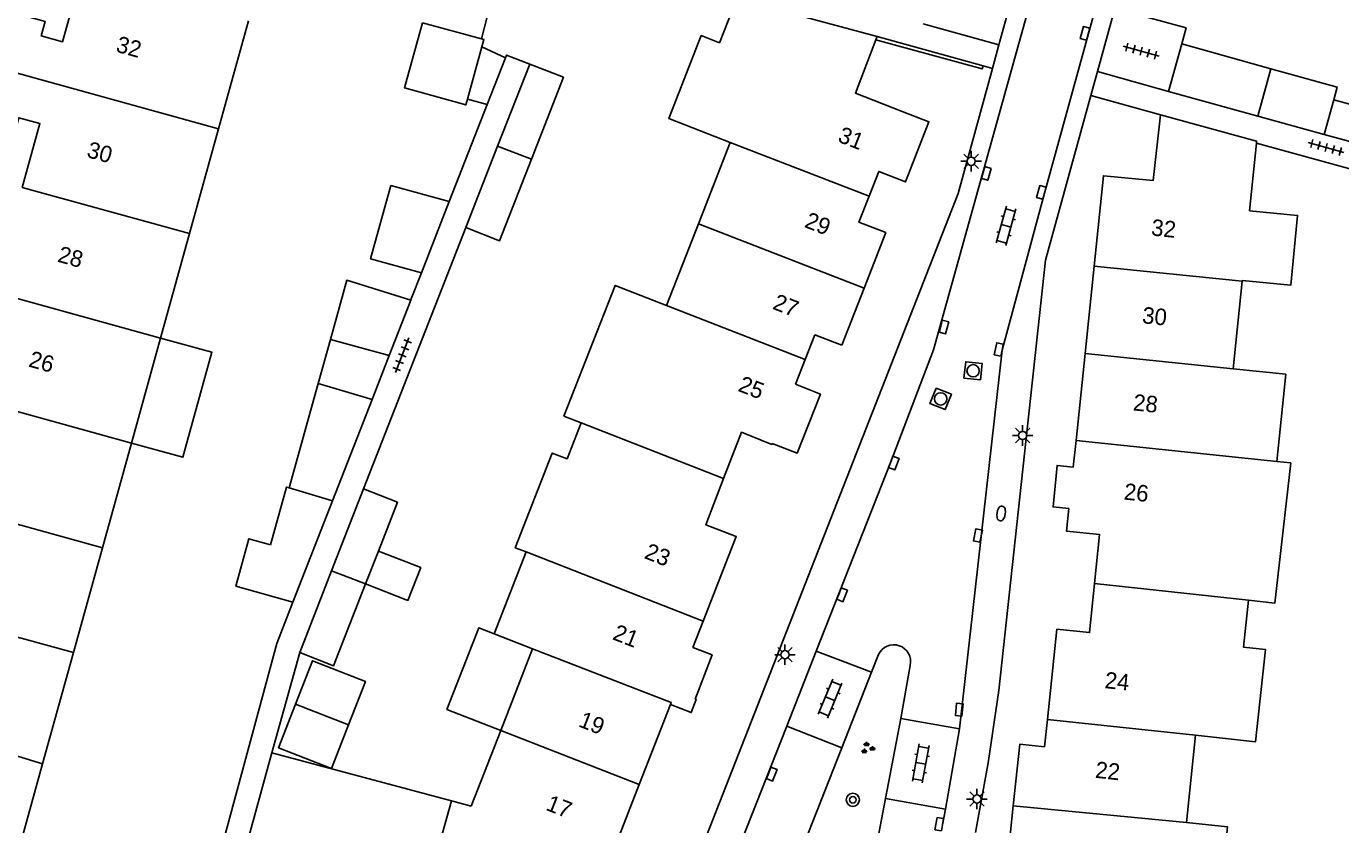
# Model space of a CAD drawing. Extents: x 136000 to 141014, y 402000 to 403500.
# Drawn here: x 139007.2 to 139086.9, y 402370.2 to 402418.7 of the extents above; entities that cross this region are included whole.
import ezdxf

# ---------------------------------------------------------------- set-up
doc = ezdxf.new("R2010")
doc.units = 0
for name, color, linetype in [('gg-afsc-erfafscheiding', 7, 'Continuous'), ('gg-afsc-muur', 7, 'Continuous'), ('gg-anno-huisnummerreeks BGT', 7, 'Continuous'), ('gg-bbg-bijgebouw', 7, 'Continuous'), ('gg-bbg-gedigitaliseerde bebouwing', 7, 'Continuous'), ('gg-bbg-gedigitaliseerde bijgebouw', 7, 'Continuous'), ('gg-bbg-hoofdgebouw', 7, 'Continuous'), ('gg-bbg-luifel en loopbrug', 7, 'Continuous'), ('gg-bbg-tussenscheiding', 7, 'Continuous'), ('gg-knt-verharding', 7, 'Continuous'), ('gg-knt-verharding nz', 7, 'Continuous'), ('gt-symb-boom', 7, 'Continuous'), ('gt-symb-brandkraan', 7, 'Continuous'), ('gt-symb-groenvak', 7, 'Continuous'), ('gt-symb-klinker verharding', 7, 'Continuous'), ('gt-symb-kolk', 7, 'Continuous'), ('gt-symb-lichtmast', 7, 'Continuous'), ('gt-symb-rioolschacht', 7, 'Continuous'), ('gt-symb-tegel verharding', 7, 'Continuous')]:
    doc.layers.add(name, color=color, linetype=linetype)

# ---------------------------------------------------------------- blocks, each defined once
blk = doc.blocks.new('gt0-KOLK')
at = {"layer": 'gt-symb-kolk'}
blk.add_lwpolyline([(0, 0), (0.375, 0), (0.375, 0.4), (-0.375, 0.4), (-0.375, 0), (0, 0)], dxfattribs=at)
blk = doc.blocks.new('gt0-TEG1')
at = {"layer": 'gt-symb-tegel verharding'}
for p, q in [((-1.125, 0), (1.125, 0)), ((-0.9, -0.25), (-0.9, 0.25)), ((-0.45, -0.25), (-0.45, 0.25)), ((0, -0.25), (0, 0.25)), ((0.45, -0.25), (0.45, 0.25)), ((0.9, -0.25), (0.9, 0.25))]:
    blk.add_line(p, q, dxfattribs=at)
blk = doc.blocks.new('gt0-KL1')
at = {"layer": 'gt-symb-klinker verharding'}
for p, q in [((-1.15, 0.3), (1.15, 0.3)), ((-1, -0.3), (-1, 0.3)), ((-0.5, 0.3), (-0.5, 0.45)), ((0, -0.3), (0, 0.3)), ((0.5, 0.3), (0.5, 0.45)), ((1, -0.3), (1, 0.3)), ((-1.15, -0.3), (1.15, -0.3)), ((-0.5, -0.45), (-0.5, -0.3)), ((0.5, -0.45), (0.5, -0.3))]:
    blk.add_line(p, q, dxfattribs=at)
blk = doc.blocks.new('gt0-LMAST')
at = {"layer": 'gt-symb-lichtmast'}
for p, q in [((-0.182, 0.173), (-0.447, 0.438)), ((-0.005, 0.246), (-0.005, 0.621)), ((0.172, 0.173), (0.437, 0.438)), ((-0.255, -0.004), (-0.63, -0.004)), ((-0.182, -0.181), (-0.447, -0.446)), ((-0.005, -0.254), (-0.005, -0.629)), ((0.437, -0.446), (0.172, -0.181)), ((0.245, -0.004), (0.62, -0.004))]:
    blk.add_line(p, q, dxfattribs=at)
blk.add_circle((-0.005, -0.004), 0.25, dxfattribs=at)
blk = doc.blocks.new('gt0-BOOM')
at = {"layer": 'gt-symb-boom'}
for radius in [0.4, 0.2]:
    blk.add_circle((0, 0), radius, dxfattribs=at)
blk = doc.blocks.new('gt0-GRVAK')
at = {"layer": 'gt-symb-groenvak'}
for p, q in [((-0.11, 0.189), (-0.228, 0.24)), ((-0.182, 0.153), (0.088, 0.153)), ((-0.091, 0.211), (-0.156, 0.322)), ((-0.047, 0.214), (-0.047, 0.393)), ((-0.004, 0.211), (0.061, 0.322)), ((0.015, 0.189), (0.133, 0.24)), ((0.262, -0.052), (0.197, 0.059)), ((0.305, -0.049), (0.305, 0.13)), ((0.349, -0.052), (0.414, 0.059)), ((-0.245, -0.228), (-0.363, -0.177)), ((-0.318, -0.264), (-0.047, -0.264)), ((-0.226, -0.206), (-0.291, -0.095)), ((-0.183, -0.203), (-0.183, -0.024)), ((-0.139, -0.206), (-0.074, -0.095)), ((-0.12, -0.228), (-0.002, -0.177)), ((0.243, -0.074), (0.125, -0.023)), ((0.17, -0.11), (0.441, -0.11)), ((0.368, -0.074), (0.486, -0.023))]:
    blk.add_line(p, q, dxfattribs=at)
blk = doc.blocks.new('gt0-BR')
at = {"layer": 'gt-symb-brandkraan'}
for centre, radius, start, end in [((-0.244, 0), 0.206, 107.56694, 252.43307), ((0.599, -2.664), 3, 106.89205, 107.56694), ((0, -0.691), 0.938, 73.10799, 106.89205), ((-0.599, -2.664), 3, 72.43309, 73.10799), ((0.244, 0), 0.206, 287.56695, 72.43309), ((0.599, 2.664), 3, 252.43307, 253.10797), ((0, 0.691), 0.938, 253.10797, 286.89206), ((-0.599, 2.664), 3, 286.89206, 287.56695)]:
    blk.add_arc(centre, radius, start, end, dxfattribs=at)
blk = doc.blocks.new('gt0-RS')
at = {"layer": 'gt-symb-rioolschacht'}
blk.add_lwpolyline([(-0.5, -0.5), (0.5, -0.5), (0.5, 0.5), (-0.5, 0.5)], close=True, dxfattribs=at)
blk.add_circle((0, 0), 0.375, dxfattribs=at)

msp = doc.modelspace()

# ---------------------------------------------------------------- linework, layer by layer
at = {"layer": 'gg-afsc-erfafscheiding'}
for p, q in [((139061.596, 402418.81), (139066.196, 402417.547)), ((139065.233, 402416.267), (139065.801, 402416.111)), ((139027.655, 402390.575), (139033.856, 402406.445)), ((139022.09, 402374.551), (139023.783, 402380.649))]:
    msp.add_line(p, q, dxfattribs=at)
msp.add_lwpolyline([(139073.226, 402419.745), (139077.549, 402418.568), (139077.283, 402417.59)], dxfattribs=at)
at = {"layer": 'gg-afsc-muur'}
for p, q in [((139065.233, 402416.267), (139058.801, 402418.037)), ((139076.485, 402414.7), (139072.169, 402415.909)), ((139035.147, 402413.906), (139032.848, 402408.017)), ((139081.809, 402411.575), (139094.281, 402408.139)), ((139031.163, 402403.7), (139030.549, 402402.128)), ((139030.549, 402402.128), (139030.515, 402402.041)), ((139022.09, 402374.551), (139020.5, 402368.733)), ((139032.979, 402371.645), (139022.09, 402374.551))]:
    msp.add_line(p, q, dxfattribs=at)
for points in [[(139058.729, 402417.849), (139065.18, 402416.074), (139065.233, 402416.267)], [(139037.731, 402416.371), (139036.324, 402416.92), (139036.254, 402416.74)], [(139023.372, 402383.705), (139022.386, 402381.194), (139017.432, 402362.866)]]:
    msp.add_lwpolyline(points, dxfattribs=at)
at = {"layer": 'gg-bbg-bijgebouw'}
for p, q in [((139034.799, 402417.894), (139035.363, 402420.025)), ((139034.799, 402417.894), (139031.235, 402418.881)), ((139076.485, 402414.7), (139077.283, 402417.59)), ((139077.283, 402417.59), (139082.688, 402416.087)), ((139035.785, 402411.387), (139037.731, 402416.371)), ((139081.894, 402413.21), (139076.485, 402414.7)), ((139086.504, 402414.208), (139091.615, 402412.803)), ((139085.914, 402412.103), (139081.894, 402413.21)), ((139091.043, 402410.691), (139085.914, 402412.103)), ((139033.856, 402406.445), (139035.785, 402411.387)), ((139025.718, 402385.61), (139027.655, 402390.575)), ((139028.555, 402386.806), (139027.776, 402384.81)), ((139023.783, 402380.649), (139025.718, 402385.61))]:
    msp.add_line(p, q, dxfattribs=at)
for points in [[(139037.731, 402416.371), (139039.779, 402415.571), (139037.833, 402410.589)], [(139082.688, 402416.087), (139086.699, 402414.972), (139086.504, 402414.208)], [(139037.833, 402410.589), (139035.903, 402405.646), (139033.856, 402406.445)], [(139027.655, 402390.575), (139029.712, 402389.772), (139028.555, 402386.806)], [(139027.776, 402384.81), (139025.839, 402379.847), (139023.783, 402380.649)]]:
    msp.add_lwpolyline(points, dxfattribs=at)
at = {"layer": 'gg-bbg-gedigitaliseerde bebouwing'}
for p, q in [((139018.854, 402412.448), (139020.667, 402419.002)), ((139017.094, 402406.087), (139018.854, 402412.448)), ((139015.337, 402399.736), (139017.094, 402406.087)), ((139080.95, 402403.183), (139080.398, 402397.87)), ((139013.575, 402393.365), (139015.337, 402399.736)), ((139040.843, 402394.583), (139039.809, 402394.986)), ((139011.815, 402387.004), (139013.575, 402393.365)), ((139083.041, 402392.247), (139083.905, 402392.157)), ((139010.056, 402380.643), (139011.815, 402387.004)), ((139035.58, 402381.785), (139037.517, 402386.75)), ((139037.909, 402380.876), (139035.58, 402381.785)), ((139035.976, 402375.92), (139037.909, 402380.876)), ((139008.189, 402373.896), (139010.056, 402380.643)), ((139034.183, 402371.324), (139035.976, 402375.92)), ((139077.568, 402370.327), (139078.114, 402375.622)), ((139006.489, 402367.75), (139008.189, 402373.896))]:
    msp.add_line(p, q, dxfattribs=at)
for points in [[(139080.398, 402397.87), (139083.59, 402397.539), (139083.041, 402392.247)], [(139040.843, 402394.583), (139039.994, 402392.408), (139039.101, 402392.757), (139036.858, 402387.007), (139037.517, 402386.75)], [(139083.905, 402392.157), (139082.935, 402383.651), (139081.322, 402383.835)], [(139078.114, 402375.622), (139081.765, 402375.234), (139082.361, 402380.832), (139081.018, 402380.975), (139081.322, 402383.835)]]:
    msp.add_lwpolyline(points, dxfattribs=at)
at = {"layer": 'gg-bbg-gedigitaliseerde bijgebouw'}
for p, q in [((139033.949, 402414.237), (139034.828, 402417.416)), ((139034.828, 402417.416), (139036.254, 402416.74)), ((139036.254, 402416.74), (139035.147, 402413.906)), ((139035.147, 402413.906), (139033.949, 402414.237)), ((139024.898, 402396.97), (139025.642, 402399.658)), ((139025.642, 402399.658), (139029.203, 402398.672)), ((139029.203, 402398.672), (139028.166, 402396.009)), ((139023.149, 402390.637), (139024.898, 402396.97)), ((139028.166, 402396.009), (139025.77, 402389.86)), ((139023.149, 402390.637), (139025.77, 402389.86)), ((139026.741, 402376.252), (139023.518, 402377.509)), ((139025.711, 402373.612), (139026.741, 402376.252))]:
    msp.add_line(p, q, dxfattribs=at)
msp.add_lwpolyline([(139025.711, 402373.612), (139022.488, 402374.869), (139023.518, 402377.509)], dxfattribs=at)
at = {"layer": 'gg-bbg-hoofdgebouw'}
for p, q in [((139058.801, 402418.037), (139050.29, 402420.359)), ((139058.729, 402417.849), (139058.801, 402418.037)), ((139049.893, 402411.602), (139047.968, 402406.678)), ((139081.809, 402411.575), (139081.388, 402407.463)), ((139047.968, 402406.678), (139046.029, 402401.72)), ((139071.416, 402398.802), (139071.964, 402404.104)), ((139080.955, 402403.235), (139080.95, 402403.183)), ((139056.666, 402399.307), (139058.01, 402402.756)), ((139054.435, 402398.43), (139055.025, 402399.94)), ((139056.666, 402399.307), (139055.025, 402399.94)), ((139053.849, 402396.93), (139054.435, 402398.43)), ((139070.869, 402393.521), (139071.416, 402398.802)), ((139070.702, 402391.907), (139070.869, 402393.521)), ((139047.631, 402380.961), (139048.249, 402382.543)), ((139044.379, 402372.642), (139046.274, 402377.491)), ((139068.965, 402374.925), (139069.136, 402376.572)), ((139032.979, 402371.645), (139031.354, 402365.767)), ((139034.183, 402371.324), (139032.979, 402371.645))]:
    msp.add_line(p, q, dxfattribs=at)
for points in [[(139014.408, 402420.727), (139010.527, 402421.796), (139009.393, 402417.726), (139008.102, 402418.084), (139008.345, 402418.961), (139002.248, 402420.651), (139001.323, 402417.291)], [(139050.29, 402420.359), (139049.237, 402417.668), (139048.138, 402418.098), (139046.168, 402413.059), (139049.893, 402411.602)], [(139060.327, 402413.499), (139057.486, 402414.61), (139058.729, 402417.849)], [(139001.323, 402417.291), (139000.396, 402413.926), (139006.493, 402412.236), (139006.736, 402413.113), (139008.027, 402412.755), (139006.947, 402408.886)], [(139060.327, 402413.499), (139061.95, 402412.867), (139060.529, 402409.22), (139058.903, 402409.856), (139058.313, 402408.348)], [(139071.964, 402404.104), (139072.532, 402409.595), (139075.544, 402409.296), (139075.996, 402413.296)], [(139075.996, 402413.296), (139081.82, 402411.691), (139081.809, 402411.575)], [(139058.01, 402402.756), (139059.33, 402406.143), (139057.7, 402406.78), (139058.313, 402408.348)], [(139081.388, 402407.463), (139084.306, 402407.186), (139083.905, 402402.955), (139080.955, 402403.235)], [(139046.029, 402401.72), (139042.918, 402402.936), (139039.809, 402394.986)], [(139053.849, 402396.93), (139055.361, 402396.339), (139053.955, 402392.756), (139052.447, 402393.345)], [(139049.494, 402391.221), (139050.578, 402394.019), (139052.422, 402393.281), (139052.447, 402393.345)], [(139070.702, 402391.907), (139069.725, 402392.008), (139069.475, 402389.482), (139070.441, 402389.382)], [(139048.249, 402382.543), (139050.258, 402387.684), (139048.405, 402388.408), (139049.494, 402391.221)], [(139071.996, 402384.842), (139072.295, 402387.809), (139070.299, 402388.009), (139070.441, 402389.382)], [(139069.136, 402376.572), (139069.706, 402382.064), (139071.695, 402381.858), (139071.996, 402384.842)], [(139047.631, 402380.961), (139048.798, 402380.505), (139047.776, 402377.821), (139047.838, 402377.793), (139047.528, 402377.001), (139046.274, 402377.491)], [(139067.064, 402371.341), (139067.456, 402375.082), (139068.965, 402374.925)], [(139041.429, 402367.841), (139042.36, 402367.476), (139044.379, 402372.642)], [(139068.008, 402365.993), (139068.177, 402367.626), (139066.695, 402367.78), (139067.064, 402371.341)], [(139077.568, 402370.327), (139080.049, 402370.068), (139079.508, 402364.77), (139077.025, 402365.037)]]:
    msp.add_lwpolyline(points, dxfattribs=at)
at = {"layer": 'gg-bbg-luifel en loopbrug'}
for p, q in [((139032.848, 402408.017), (139031.163, 402403.7)), ((139030.515, 402402.041), (139029.203, 402398.672)), ((139023.372, 402383.705), (139025.77, 402389.86))]:
    msp.add_line(p, q, dxfattribs=at)
for points in [[(139033.949, 402414.237), (139033.854, 402413.894), (139030.14, 402414.921), (139031.235, 402418.881)], [(139034.828, 402417.416), (139034.949, 402417.853), (139034.799, 402417.894)], [(139032.848, 402408.017), (139029.313, 402408.995), (139028.084, 402404.552), (139031.163, 402403.7)], [(139025.642, 402399.658), (139026.634, 402403.244), (139030.515, 402402.041)], [(139015.337, 402399.736), (139018.455, 402398.874), (139016.693, 402392.503), (139013.575, 402393.365)], [(139023.149, 402390.637), (139022.972, 402390.688), (139022.006, 402387.194)], [(139022.006, 402387.194), (139020.704, 402387.554), (139019.909, 402384.682), (139023.372, 402383.705)], [(139027.776, 402384.81), (139030.347, 402383.807), (139031.125, 402385.803), (139028.555, 402386.806)], [(139035.976, 402375.92), (139032.712, 402377.193), (139034.646, 402382.149), (139035.58, 402381.785)], [(139026.741, 402376.252), (139027.771, 402378.892), (139024.547, 402380.151), (139023.518, 402377.509)]]:
    msp.add_lwpolyline(points, dxfattribs=at)
at = {"layer": 'gg-bbg-tussenscheiding'}
for p, q in [((139001.323, 402417.291), (139018.854, 402412.448)), ((139081.894, 402413.21), (139082.688, 402416.087)), ((139086.504, 402414.208), (139085.914, 402412.103)), ((139037.833, 402410.589), (139035.785, 402411.387)), ((139058.313, 402408.348), (139049.893, 402411.602)), ((139006.947, 402408.886), (139017.094, 402406.087)), ((139047.968, 402406.678), (139058.01, 402402.756)), ((139015.337, 402399.736), (138997.803, 402404.564)), ((139071.964, 402404.104), (139080.95, 402403.183)), ((139046.029, 402401.72), (139054.435, 402398.43)), ((139071.416, 402398.802), (139080.398, 402397.87)), ((139024.898, 402396.97), (139028.166, 402396.009)), ((139003.42, 402396.164), (139013.575, 402393.365)), ((139049.494, 402391.221), (139040.843, 402394.583)), ((139070.869, 402393.521), (139083.041, 402392.247)), ((139011.815, 402387.004), (138994.265, 402391.858)), ((139037.517, 402386.75), (139048.249, 402382.543)), ((139027.776, 402384.81), (139025.718, 402385.61)), ((139071.996, 402384.842), (139081.322, 402383.835)), ((139010.056, 402380.643), (138999.917, 402383.452)), ((138990.756, 402379.127), (139008.189, 402373.896)), ((139069.136, 402376.572), (139078.114, 402375.622)), ((139035.976, 402375.92), (139044.379, 402372.642)), ((139067.064, 402371.341), (139077.568, 402370.327))]:
    msp.add_line(p, q, dxfattribs=at)
msp.add_lwpolyline([(139037.909, 402380.876), (139046.319, 402377.606), (139046.274, 402377.491)], dxfattribs=at)
at = {"layer": 'gg-knt-verharding'}
for p, q in [((139067.083, 402420.779), (139066.196, 402417.547)), ((139072.169, 402415.909), (139073.226, 402419.745)), ((139066.196, 402417.547), (139065.801, 402416.111)), ((139071.77, 402414.461), (139072.169, 402415.909)), ((139075.996, 402413.296), (139071.77, 402414.461)), ((139058.463, 402379.448), (139055.115, 402380.736)), ((139058.886, 402380.522), (139058.463, 402379.448)), ((139058.463, 402379.448), (139056.656, 402374.861)), ((139060.245, 402376.645), (139060.809, 402379.869)), ((139053.323, 402376.182), (139056.656, 402374.861)), ((139060.245, 402376.645), (139059.312, 402371.779)), ((139060.245, 402376.645), (139063.81, 402376.01)), ((139056.656, 402374.861), (139050.896, 402360.242)), ((139058.483, 402367.452), (139059.312, 402371.779)), ((139059.312, 402371.779), (139062.945, 402371.132))]:
    msp.add_line(p, q, dxfattribs=at)
for points in [[(139034.702, 402303.154), (139035.312, 402305.584), (139039.825, 402330.273), (139040.124, 402333.256), (139040.485, 402338.331), (139040.924, 402341.979), (139041.478, 402345.612), (139041.842, 402347.794), (139042.245, 402349.971), (139042.838, 402352.845), (139043.5, 402355.71), (139046.158, 402363.622), (139063.717, 402408.521), (139065.801, 402416.111)], [(139071.77, 402414.461), (139069.019, 402404.47), (139066.183, 402378.349), (139065.549, 402373.945), (139064.762, 402369.727)]]:
    msp.add_lwpolyline(points, dxfattribs=at)
msp.add_arc((139059.814, 402380.096), 1.021, 347.12964, 155.3581, dxfattribs=at)
at = {"layer": 'gg-knt-verharding nz'}
for p, q in [((139055.115, 402380.736), (139053.323, 402376.182)), ((139053.323, 402376.182), (139048.078, 402362.848)), ((139062.945, 402371.132), (139063.81, 402376.01)), ((139062.767, 402370.193), (139062.945, 402371.132))]:
    msp.add_line(p, q, dxfattribs=at)
for points in [[(139073.648, 402440.439), (139070.587, 402429.111), (139062.229, 402399.016), (139059.633, 402392.222), (139055.115, 402380.736)], [(139063.81, 402376.01), (139066.38, 402399.008), (139068.957, 402408.527), (139077.442, 402439.382)]]:
    msp.add_lwpolyline(points, dxfattribs=at)

# ---------------------------------------------------------------- block references
at = {"layer": 'gt-symb-boom'}
msp.add_blockref('gt0-BOOM', (139057.334, 402371.709), dxfattribs=at)
at = {"layer": 'gt-symb-brandkraan', "rotation": 81.54573827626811}
msp.add_blockref('gt0-BR', (139066.327, 402389.089), dxfattribs=at)
at = {"layer": 'gt-symb-groenvak'}
msp.add_blockref('gt0-GRVAK', (139058.212, 402374.842), dxfattribs=at)
at = {"layer": 'gt-symb-klinker verharding'}
for p, rotation in [((139066.629, 402406.547), 74.44827510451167), ((139055.951, 402377.847), -112.38636556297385), ((139061.454, 402373.915), -100.19720557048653)]:
    msp.add_blockref('gt0-KL1', p, dxfattribs=dict(at, rotation=rotation))
at = {"layer": 'gt-symb-kolk'}
for p, rotation in [((139071.612, 402418.188), 74.81021283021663), ((139065.231, 402409.782), -105.37072543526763), ((139068.957, 402408.527), 74.93576605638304), ((139062.66, 402400.459), -105.37072543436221), ((139066.38, 402399.008), 78.28547478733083), ((139059.633, 402392.222), -110.91820498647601), ((139065.11, 402387.71), 78.2854747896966), ((139056.494, 402384.226), -111.22676826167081), ((139063.986, 402377.164), 84.3179150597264), ((139052.227, 402373.342), -111.28016631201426), ((139062.767, 402370.193), 80.20785375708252)]:
    msp.add_blockref('gt0-KOLK', p, dxfattribs=dict(at, rotation=rotation))
at = {"layer": 'gt-symb-lichtmast'}
for p in [(139064.512, 402410.472), (139067.637, 402393.824), (139053.221, 402380.521), (139064.865, 402371.758)]:
    msp.add_blockref('gt0-LMAST', p, dxfattribs=at)
at = {"layer": 'gt-symb-rioolschacht'}
for p, rotation in [((139064.625, 402397.75), 83.62817759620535), ((139062.659, 402396.046), -111.46106358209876)]:
    msp.add_blockref('gt0-RS', p, dxfattribs=dict(at, rotation=rotation))
at = {"layer": 'gt-symb-tegel verharding'}
for p, rotation in [((139074.821, 402417.152), 164.5188140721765), ((139086.038, 402411.306), 164.5188140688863), ((139029.997, 402398.694), 68.71983368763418)]:
    msp.add_blockref('gt0-TEG1', p, dxfattribs=dict(at, rotation=rotation))

# ---------------------------------------------------------------- texts
at = {"layer": 'gg-anno-huisnummerreeks BGT'}
for s, rotation, p in [('32', 344.4, (139012.575, 402417.135)), ('31', 338.7, (139056.36, 402411.677)), ('30', 344.4, (139010.809, 402410.735)), ('29', 338.7, (139054.339, 402406.49)), ('32', 354.1, (139075.397, 402405.97)), ('28', 344.4, (139009.037, 402404.385)), ('27', 338.7, (139052.404, 402401.525)), ('30', 354.1, (139074.847, 402400.643)), ('26', 344.4, (139007.282, 402398.019)), ('25', 338.6, (139050.31, 402396.542)), ('28', 354.1, (139074.299, 402395.349)), ('26', 354.1, (139073.739, 402389.937)), ('23', 338.6, (139044.624, 402386.39)), ('21', 338.6, (139042.699, 402381.464)), ('24', 354.1, (139072.576, 402378.488)), ('19', 338.6, (139040.632, 402376.177)), ('22', 353.9, (139072.001, 402373.046)), ('17', 338.6, (139038.651, 402371.108))]:
    msp.add_text(s, height=1, rotation=rotation, dxfattribs=at).set_placement(p)

doc.saveas('drawing.dxf')
